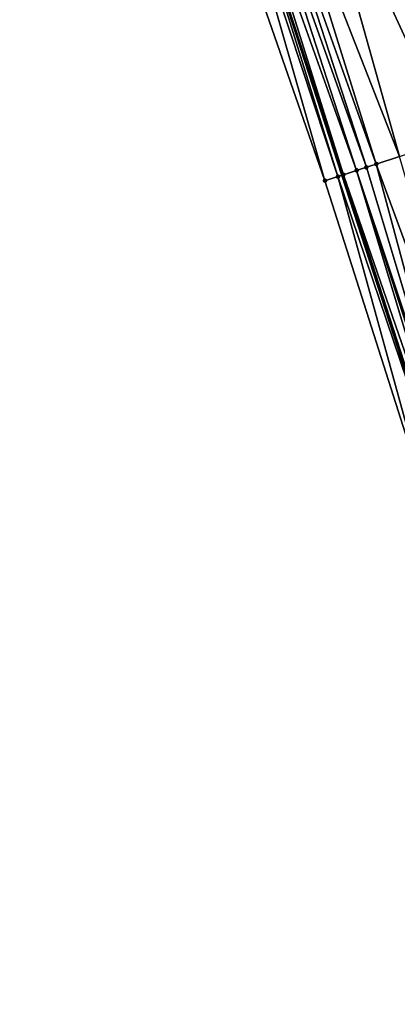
# Model space of a CAD drawing. Header units: feet. Extents: x 2004186 to 2014793, y 836912 to 864902.
# Tile 831 of 974: x 2004582 to 2004604, y 858741 to 858798. Entities that reach past the tile are written whole.
import ezdxf

# ---------------------------------------------------------------- set-up
doc = ezdxf.new("R2010")
doc.units = ezdxf.units.FT
doc.header["$LTSCALE"] = 100
doc.header["$MEASUREMENT"] = 0
for name, color, linetype, lineweight in [('EP_Travel Lane', 5, 'Continuous', 40), ('Road Shots', 4, 'Continuous', 200), ('Road X-Section', 30, 'Continuous', 13)]:
    doc.layers.add(name, color=color, linetype=linetype, lineweight=lineweight)
doc.layers.add('I-77 SB_MM21-27-Surface-Border', color=7, linetype='Continuous')
doc.layers.add('I-77 SB_MM21-27-Surface-TIN', color=7, linetype='Continuous')

msp = doc.modelspace()

# ---------------------------------------------------------------- linework, layer by layer
at = {"layer": 'EP_Travel Lane'}
msp.add_polyline3d([(2004680.48499716, 858541.5044256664, 453.7725966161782), (2004674.345778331, 858560.5378926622, 453.5791291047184), (2004668.2065859, 858579.5712778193, 453.3771737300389), (2004662.067361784, 858598.6047612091, 453.1853802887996), (2004655.928195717, 858617.6380646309, 452.9749825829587), (2004649.788871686, 858636.6676614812, 452.7713771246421), (2004643.615382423, 858655.6900718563, 452.5810532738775), (2004637.441890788, 858674.7124895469, 452.391521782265), (2004631.268425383, 858693.7348264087, 452.1933727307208), (2004625.094902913, 858712.7573391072, 452.0139840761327), (2004618.921462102, 858731.7796001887, 451.807726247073), (2004612.748018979, 858750.801868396, 451.6022291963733), (2004606.574512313, 858769.8243323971, 451.4176535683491), (2004600.401065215, 858788.8466128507, 451.2134640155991), (2004594.241941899, 858807.8726074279, 451.0178052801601), (2004588.082730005, 858826.8995207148, 450.8157096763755), (2004581.923465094, 858845.9265977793, 450.6296128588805)], dxfattribs=at)
at = {"layer": 'I-77 SB_MM21-27-Surface-Border', "color": 3, "linetype": 'ByBlock', "lineweight": -2}
msp.add_polyline3d([(2004678.990061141, 858541.0203080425, 453.7058179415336), (2004674.168733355, 858560.4805603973, 453.571379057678), (2004666.112750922, 858578.8934297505, 453.303891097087), (2004659.579012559, 858597.7990193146, 453.0818200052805), (2004653.425856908, 858616.8277218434, 452.8641889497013), (2004646.893223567, 858635.7292243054, 452.6578542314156), (2004640.734521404, 858654.7563806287, 452.4636306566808), (2004634.575778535, 858673.7836627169, 452.2828453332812), (2004628.417070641, 858692.8108367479, 452.0905411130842), (2004622.448609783, 858711.8997041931, 451.9092669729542), (2004616.670476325, 858731.0500167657, 451.7125314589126), (2004610.702076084, 858750.1386969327, 451.5112617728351), (2004605.494637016, 858769.4742340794, 451.363091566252), (2004599.417987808, 858788.5278994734, 451.1640647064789), (2004592.842570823, 858807.4189670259, 450.9650828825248), (2004587.587272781, 858826.7388912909, 450.795730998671), (2004581.807851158, 858845.8891214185, 450.6254984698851)], dxfattribs=at)
at = {"layer": 'I-77 SB_MM21-27-Surface-TIN', "color": 128, "linetype": 'ByBlock', "lineweight": -2}
for points in [[(2004604.401954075, 858811.1640003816, 451.2038263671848), (2004603.450606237, 858810.8558814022, 451.1930875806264), (2004610.181235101, 858792.0141482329, 451.3964594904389)], [(2004603.450606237, 858810.8558814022, 451.1930875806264), (2004602.118726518, 858810.4244924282, 451.1758632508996), (2004608.659063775, 858791.5212034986, 451.372406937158)], [(2004603.450606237, 858810.8558814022, 451.1930875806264), (2004608.659063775, 858791.5212034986, 451.372406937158), (2004610.181235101, 858792.0141482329, 451.3964594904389)], [(2004600.786871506, 858809.9930271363, 451.1511784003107), (2004598.313428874, 858809.1917270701, 451.1046135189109), (2004606.75637044, 858790.9049582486, 451.3354744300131)], [(2004602.118726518, 858810.4244924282, 451.1758632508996), (2004600.786871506, 858809.9930271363, 451.1511784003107), (2004606.75637044, 858790.9049582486, 451.3354744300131)], [(2004602.118726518, 858810.4244924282, 451.1758632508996), (2004606.75637044, 858790.9049582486, 451.3354744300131), (2004608.659063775, 858791.5212034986, 451.372406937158)], [(2004598.313428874, 858809.1917270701, 451.1046135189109), (2004596.410753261, 858808.5754271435, 451.0770782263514), (2004603.712007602, 858789.9191311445, 451.294026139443)], [(2004598.313428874, 858809.1917270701, 451.1046135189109), (2004603.712007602, 858789.9191311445, 451.294026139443), (2004606.75637044, 858790.9049582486, 451.3354744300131)], [(2004595.649686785, 858808.3288955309, 451.0649260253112), (2004595.078904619, 858808.143942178, 451.0504701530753), (2004601.80928611, 858789.3029728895, 451.2663794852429)], [(2004596.410753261, 858808.5754271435, 451.0770782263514), (2004595.649686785, 858808.3288955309, 451.0649260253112), (2004602.380098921, 858789.487831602, 451.2758728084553)], [(2004595.649686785, 858808.3288955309, 451.0649260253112), (2004601.80928611, 858789.3029728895, 451.2663794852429), (2004602.380098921, 858789.487831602, 451.2758728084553)], [(2004596.410753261, 858808.5754271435, 451.0770782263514), (2004602.380098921, 858789.487831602, 451.2758728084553), (2004603.712007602, 858789.9191311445, 451.294026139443)], [(2004592.842570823, 858807.4189670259, 450.9650828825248), (2004599.417987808, 858788.5278994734, 451.1640647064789), (2004593.891460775, 858807.7589371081, 450.9998862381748)], [(2004600.162157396, 858788.7691367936, 451.1993121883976), (2004594.241941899, 858807.8726074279, 451.0178052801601), (2004593.891460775, 858807.7589371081, 450.9998862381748)], [(2004600.162157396, 858788.7691367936, 451.1993121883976), (2004593.891460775, 858807.7589371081, 450.9998862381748), (2004599.417987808, 858788.5278994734, 451.1640647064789)], [(2004594.508137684, 858807.9589417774, 451.0314150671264), (2004594.241941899, 858807.8726074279, 451.0178052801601), (2004600.477469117, 858788.8713900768, 451.2179898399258)], [(2004600.162157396, 858788.7691367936, 451.1993121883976), (2004600.401065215, 858788.8466128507, 451.2134640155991), (2004594.241941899, 858807.8726074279, 451.0178052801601)], [(2004600.477469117, 858788.8713900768, 451.2179898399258), (2004594.241941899, 858807.8726074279, 451.0178052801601), (2004600.401065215, 858788.8466128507, 451.2134640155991)], [(2004595.078904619, 858808.143942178, 451.0504701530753), (2004594.508137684, 858807.9589417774, 451.0314150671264), (2004601.238498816, 858789.1180353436, 451.2484714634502)], [(2004594.508137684, 858807.9589417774, 451.0314150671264), (2004600.477469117, 858788.8713900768, 451.2179898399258), (2004601.238498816, 858789.1180353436, 451.2484714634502)], [(2004595.078904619, 858808.143942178, 451.0504701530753), (2004601.238498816, 858789.1180353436, 451.2484714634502), (2004601.80928611, 858789.3029728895, 451.2663794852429)], [(2004602.380098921, 858789.487831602, 451.2758728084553), (2004601.80928611, 858789.3029728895, 451.2663794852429), (2004607.587449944, 858770.1525664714, 451.453096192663)], [(2004603.712007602, 858789.9191311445, 451.294026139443), (2004602.380098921, 858789.487831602, 451.2758728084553), (2004609.299937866, 858770.7069897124, 451.4652551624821)], [(2004602.380098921, 858789.487831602, 451.2758728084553), (2004607.587449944, 858770.1525664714, 451.453096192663), (2004609.299937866, 858770.7069897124, 451.4652551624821)], [(2004601.238498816, 858789.1180353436, 451.2484714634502), (2004600.477469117, 858788.8713900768, 451.2179898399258), (2004607.016656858, 858769.9676468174, 451.4370982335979)], [(2004601.80928611, 858789.3029728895, 451.2663794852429), (2004601.238498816, 858789.1180353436, 451.2484714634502), (2004607.587449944, 858770.1525664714, 451.453096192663)], [(2004601.238498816, 858789.1180353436, 451.2484714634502), (2004607.397180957, 858770.0909408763, 451.4492888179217), (2004607.587449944, 858770.1525664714, 451.453096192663)], [(2004601.238498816, 858789.1180353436, 451.2484714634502), (2004607.016656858, 858769.9676468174, 451.4370982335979), (2004607.397180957, 858770.0909408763, 451.4492888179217)], [(2004600.162157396, 858788.7691367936, 451.1993121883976), (2004599.417987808, 858788.5278994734, 451.1640647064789), (2004605.494637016, 858769.4742340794, 451.363091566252)], [(2004600.162157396, 858788.7691367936, 451.1993121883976), (2004606.574512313, 858769.8243323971, 451.4176535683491), (2004600.401065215, 858788.8466128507, 451.2134640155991)], [(2004600.162157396, 858788.7691367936, 451.1993121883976), (2004605.494637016, 858769.4742340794, 451.363091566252), (2004606.574512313, 858769.8243323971, 451.4176535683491)], [(2004600.477469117, 858788.8713900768, 451.2179898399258), (2004600.401065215, 858788.8466128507, 451.2134640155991), (2004606.636145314, 858769.8443139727, 451.4207676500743)], [(2004606.636145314, 858769.8443139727, 451.4207676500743), (2004600.401065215, 858788.8466128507, 451.2134640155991), (2004606.574512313, 858769.8243323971, 451.4176535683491)], [(2004600.477469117, 858788.8713900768, 451.2179898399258), (2004606.636145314, 858769.8443139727, 451.4207676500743), (2004607.016656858, 858769.9676468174, 451.4370982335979)]]:
    msp.add_3dface(points, dxfattribs=at)
at = {"layer": 'Road Shots', "lineweight": 100}
for p in [(2004602.380098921, 858789.487831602, 451.2758728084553), (2004601.238498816, 858789.1180353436, 451.2484714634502), (2004601.80928611, 858789.3029728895, 451.2663794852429), (2004599.417987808, 858788.5278994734, 451.1640647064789), (2004600.162157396, 858788.7691367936, 451.1993121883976), (2004600.477469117, 858788.8713900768, 451.2179898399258)]:
    msp.add_point(p, dxfattribs=at)
at = {"layer": 'Road X-Section', "extrusion": (0.3079346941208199, -0.9513565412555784, 0.009846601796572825), "elevation": -199723.9325266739, "flags": 128}
msp.add_lwpolyline([(2171644.830632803, 2417.883314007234), (2171645.612926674, 2417.918563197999), (2171645.944403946, 2417.937241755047), (2171646.744403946, 2417.967724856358), (2171647.344403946, 2417.985633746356), (2171647.944403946, 2417.995127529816), (2171649.344403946, 2418.013281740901), (2171652.544403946, 2418.054732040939), (2171654.544403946, 2418.09166633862), (2171656.144403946, 2418.115720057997), (2171656.944403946, 2418.12740023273), (2171657.944403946, 2418.132848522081), (2171658.744403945, 2418.132356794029), (2171659.544403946, 2418.124429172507), (2171661.344403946, 2418.091748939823), (2171662.544403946, 2418.071743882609), (2171664.344403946, 2418.043351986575), (2171665.544403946, 2418.025242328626), (2171666.344403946, 2418.008429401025), (2171667.144403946, 2417.990112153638), (2171668.144403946, 2417.975588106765), (2171668.544403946, 2417.96645466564), (2171669.144403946, 2417.945760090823), (2171669.744403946, 2417.920349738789), (2171670.344403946, 2417.888800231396), (2171670.944403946, 2417.850219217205), (2171671.744403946, 2417.792987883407)], dxfattribs=at)

doc.saveas('drawing.dxf')
